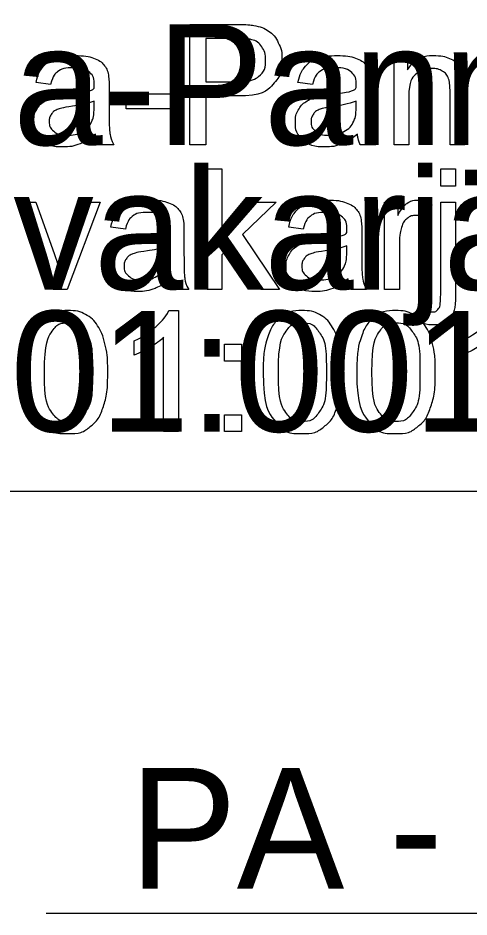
# Model space of a CAD drawing. Extents: x 700746 to 706058, y 6570320 to 6580460.
# Drawn here: x 705388.09 to 705409.42, y 6576551.82 to 6576594.34 of the extents above; entities that cross this region are included whole.
import ezdxf

# ---------------------------------------------------------------- set-up
doc = ezdxf.new("R2010")
doc.units = 0
for name, color, linetype in [('GEOLPUNKT', 7, 'Continuous'), ('kataster', 7, 'Continuous'), ('Kataster tekst', 7, 'Continuous')]:
    doc.layers.add(name, color=color, linetype=linetype)

msp = doc.modelspace()

# ---------------------------------------------------------------- linework, layer by layer
at = {"layer": 'GEOLPUNKT'}
msp.add_lwpolyline([(705389.418, 6576551.998), (705418.546, 6576551.998)], dxfattribs=at)
at = {"layer": 'kataster'}
for points in [[(705396.223, 6576588.338), (705396.223, 6576594.038), (705398.375, 6576594.038)], [(705398.438, 6576593.364), (705396.979, 6576593.364), (705396.979, 6576591.327)], [(705405.877, 6576588.338), (705405.877, 6576592.469), (705406.507, 6576592.469), (705406.507, 6576591.882)], [(705389.628, 6576591.197), (705388.942, 6576591.288)], [(705392.4, 6576591.001), (705392.4, 6576590.069)], [(705396.979, 6576591.327), (705398.453, 6576591.327)], [(705402.019, 6576591.197), (705401.332, 6576591.288)], [(705404.791, 6576591.001), (705404.791, 6576590.069)], [(705393.208, 6576590.05), (705393.208, 6576590.753), (705395.363, 6576590.753), (705395.363, 6576590.05), (705393.208, 6576590.05)], [(705398.442, 6576590.653), (705396.979, 6576590.653), (705396.979, 6576588.338), (705396.223, 6576588.338)], [(705406.576, 6576590.592), (705406.576, 6576588.338), (705405.877, 6576588.338)], [(705409.231, 6576590.877), (705409.231, 6576588.338), (705408.531, 6576588.338), (705408.531, 6576590.849)], [(705391.693, 6576590.154), (705391.696, 6576590.41)], [(705404.083, 6576590.154), (705404.087, 6576590.41)], [(705392.622, 6576588.338), (705391.892, 6576588.338)], [(705405.012, 6576588.338), (705404.282, 6576588.338)], [(705397.03, 6576581.498), (705397.03, 6576587.198), (705397.73, 6576587.198), (705397.73, 6576583.95), (705399.388, 6576585.629), (705400.294, 6576585.629), (705398.716, 6576584.094), (705400.455, 6576581.498), (705399.591, 6576581.498), (705398.218, 6576583.61), (705397.73, 6576583.135), (705397.73, 6576581.498), (705397.03, 6576581.498)], [(705408.084, 6576586.385), (705408.084, 6576587.198), (705408.783, 6576587.198), (705408.783, 6576586.385), (705408.084, 6576586.385)], [(705389.755, 6576581.498), (705388.19, 6576585.629), (705388.929, 6576585.629), (705389.814, 6576583.155)], [(705390.338, 6576583.108), (705391.255, 6576585.629), (705391.974, 6576585.629), (705390.412, 6576581.498), (705389.755, 6576581.498)], [(705405.429, 6576581.498), (705405.429, 6576585.629), (705406.059, 6576585.629), (705406.059, 6576585.003)], [(705407.671, 6576585.497), (705407.426, 6576584.85)], [(705408.084, 6576581.289), (705408.084, 6576585.629), (705408.783, 6576585.629), (705408.783, 6576581.275)], [(705393.169, 6576584.357), (705392.483, 6576584.448)], [(705401.58, 6576584.357), (705400.894, 6576584.448)], [(705395.941, 6576584.161), (705395.941, 6576583.229)], [(705404.352, 6576584.161), (705404.352, 6576583.229)], [(705395.233, 6576583.314), (705395.237, 6576583.57)], [(705403.644, 6576583.314), (705403.648, 6576583.57)], [(705406.129, 6576583.661), (705406.129, 6576581.498), (705405.429, 6576581.498)], [(705396.163, 6576581.498), (705395.433, 6576581.498)], [(705404.574, 6576581.498), (705403.844, 6576581.498)], [(705395.226, 6576580.499), (705395.677, 6576580.499), (705395.677, 6576574.778)], [(705407.197, 6576579.899), (705407.326, 6576580.493)], [(705395.677, 6576574.778), (705394.978, 6576574.778), (705394.978, 6576579.236)], [(705393.579, 6576578.393), (705393.579, 6576579.069)], [(705397.862, 6576578.114), (705397.862, 6576578.909), (705398.657, 6576578.909), (705398.657, 6576578.114), (705397.862, 6576578.114)], [(705409.071, 6576578.393), (705409.071, 6576579.069)], [(705397.862, 6576574.778), (705397.862, 6576575.573), (705398.657, 6576575.573), (705398.657, 6576574.778), (705397.862, 6576574.778)], [(705362.419, 6576571.954), (705440.495, 6576571.954), (705454.684, 6576551.816)]]:
    msp.add_lwpolyline(points, dxfattribs=at)
for points, degree in [([(705398.375, 6576594.038), (705398.943, 6576594.038), (705399.242, 6576593.983), (705399.662, 6576593.913), (705399.946, 6576593.717), (705400.23, 6576593.52), (705400.403, 6576593.166), (705400.577, 6576592.812), (705400.577, 6576592.388), (705400.577, 6576591.661), (705400.114, 6576591.157), (705399.651, 6576590.653), (705398.442, 6576590.653)], 3), ([(705398.453, 6576591.327), (705399.184, 6576591.327), (705399.492, 6576591.599), (705399.799, 6576591.871), (705399.799, 6576592.365), (705399.799, 6576592.723), (705399.618, 6576592.978), (705399.437, 6576593.232), (705399.142, 6576593.314), (705398.951, 6576593.364), (705398.438, 6576593.364)], 3), ([(705388.942, 6576591.288), (705389.035, 6576591.728), (705389.249, 6576591.998), (705389.463, 6576592.269), (705389.867, 6576592.415), (705390.271, 6576592.561), (705390.803, 6576592.561), (705391.332, 6576592.561), (705391.662, 6576592.436), (705391.992, 6576592.312), (705392.148, 6576592.123), (705392.303, 6576591.934), (705392.365, 6576591.646), (705392.4, 6576591.467), (705392.4, 6576591.001)], 3), ([(705401.332, 6576591.288), (705401.426, 6576591.728), (705401.639, 6576591.998), (705401.853, 6576592.269), (705402.257, 6576592.415), (705402.661, 6576592.561), (705403.194, 6576592.561), (705403.722, 6576592.561), (705404.052, 6576592.436), (705404.383, 6576592.312), (705404.538, 6576592.123), (705404.694, 6576591.934), (705404.756, 6576591.646), (705404.791, 6576591.467), (705404.791, 6576591.001)], 3), ([(705406.507, 6576591.882), (705406.961, 6576592.561), (705407.82, 6576592.561), (705408.193, 6576592.561), (705408.506, 6576592.427), (705408.819, 6576592.292), (705408.974, 6576592.075), (705409.13, 6576591.857), (705409.192, 6576591.557), (705409.231, 6576591.363), (705409.231, 6576590.877)], 3), ([(705391.753, 6576588.846), (705391.362, 6576588.517), (705391.003, 6576588.382), (705390.643, 6576588.247), (705390.231, 6576588.247), (705389.551, 6576588.247), (705389.186, 6576588.579), (705388.82, 6576588.911), (705388.82, 6576589.427), (705388.82, 6576589.73), (705388.958, 6576589.981), (705389.096, 6576590.231), (705389.32, 6576590.383), (705389.543, 6576590.534), (705389.823, 6576590.612), (705390.029, 6576590.666), (705390.445, 6576590.717), (705391.292, 6576590.818), (705391.693, 6576590.958), (705391.696, 6576591.102), (705391.696, 6576591.141), (705391.696, 6576591.57), (705391.498, 6576591.745), (705391.231, 6576591.983), (705390.703, 6576591.983), (705390.21, 6576591.983), (705389.976, 6576591.81), (705389.741, 6576591.636), (705389.628, 6576591.197)], 3), ([(705404.143, 6576588.846), (705403.753, 6576588.517), (705403.393, 6576588.382), (705403.034, 6576588.247), (705402.622, 6576588.247), (705401.942, 6576588.247), (705401.576, 6576588.579), (705401.211, 6576588.911), (705401.211, 6576589.427), (705401.211, 6576589.73), (705401.349, 6576589.981), (705401.487, 6576590.231), (705401.71, 6576590.383), (705401.934, 6576590.534), (705402.214, 6576590.612), (705402.42, 6576590.666), (705402.835, 6576590.717), (705403.683, 6576590.818), (705404.083, 6576590.958), (705404.087, 6576591.102), (705404.087, 6576591.141), (705404.087, 6576591.57), (705403.889, 6576591.745), (705403.621, 6576591.983), (705403.094, 6576591.983), (705402.601, 6576591.983), (705402.366, 6576591.81), (705402.131, 6576591.636), (705402.019, 6576591.197)], 3), ([(705408.531, 6576590.849), (705408.531, 6576591.276), (705408.45, 6576591.488), (705408.368, 6576591.7), (705408.16, 6576591.826), (705407.952, 6576591.952), (705407.672, 6576591.952), (705407.225, 6576591.952), (705406.901, 6576591.669), (705406.576, 6576591.385), (705406.576, 6576590.592)], 3), ([(705391.696, 6576590.41), (705391.315, 6576590.255), (705390.552, 6576590.146), (705390.12, 6576590.084), (705389.941, 6576590.006), (705389.762, 6576589.928), (705389.665, 6576589.779), (705389.568, 6576589.629), (705389.568, 6576589.447), (705389.568, 6576589.167), (705389.779, 6576588.98), (705389.991, 6576588.794), (705390.399, 6576588.794), (705390.803, 6576588.794), (705391.118, 6576588.971), (705391.432, 6576589.148), (705391.58, 6576589.455), (705391.693, 6576589.692), (705391.693, 6576590.154)], 3), ([(705404.087, 6576590.41), (705403.706, 6576590.255), (705402.943, 6576590.146), (705402.511, 6576590.084), (705402.332, 6576590.006), (705402.153, 6576589.928), (705402.055, 6576589.779), (705401.958, 6576589.629), (705401.958, 6576589.447), (705401.958, 6576589.167), (705402.17, 6576588.98), (705402.382, 6576588.794), (705402.789, 6576588.794), (705403.193, 6576588.794), (705403.508, 6576588.971), (705403.823, 6576589.148), (705403.97, 6576589.455), (705404.083, 6576589.692), (705404.083, 6576590.154)], 3), ([(705392.4, 6576590.069), (705392.4, 6576589.093), (705392.445, 6576588.834), (705392.49, 6576588.575), (705392.622, 6576588.338)], 3), ([(705404.791, 6576590.069), (705404.791, 6576589.093), (705404.835, 6576588.834), (705404.88, 6576588.575), (705405.012, 6576588.338)], 3), ([(705391.892, 6576588.338), (705391.784, 6576588.555), (705391.753, 6576588.846)], 2), ([(705404.282, 6576588.338), (705404.174, 6576588.555), (705404.143, 6576588.846)], 2), ([(705392.483, 6576584.448), (705392.576, 6576584.888), (705392.79, 6576585.158), (705393.003, 6576585.429), (705393.407, 6576585.575), (705393.812, 6576585.721), (705394.344, 6576585.721), (705394.872, 6576585.721), (705395.203, 6576585.596), (705395.533, 6576585.472), (705395.688, 6576585.283), (705395.844, 6576585.094), (705395.906, 6576584.806), (705395.941, 6576584.627), (705395.941, 6576584.161)], 3), ([(705400.894, 6576584.448), (705400.987, 6576584.888), (705401.201, 6576585.158), (705401.414, 6576585.429), (705401.818, 6576585.575), (705402.223, 6576585.721), (705402.755, 6576585.721), (705403.283, 6576585.721), (705403.614, 6576585.596), (705403.944, 6576585.472), (705404.099, 6576585.283), (705404.255, 6576585.094), (705404.317, 6576584.806), (705404.352, 6576584.627), (705404.352, 6576584.161)], 3), ([(705406.059, 6576585.003), (705406.3, 6576585.441), (705406.504, 6576585.581), (705406.708, 6576585.721), (705406.953, 6576585.721), (705407.306, 6576585.721), (705407.671, 6576585.497)], 3), ([(705395.294, 6576582.006), (705394.903, 6576581.677), (705394.544, 6576581.542), (705394.184, 6576581.407), (705393.772, 6576581.407), (705393.092, 6576581.407), (705392.726, 6576581.739), (705392.361, 6576582.071), (705392.361, 6576582.587), (705392.361, 6576582.89), (705392.499, 6576583.141), (705392.637, 6576583.391), (705392.86, 6576583.543), (705393.084, 6576583.694), (705393.364, 6576583.772), (705393.57, 6576583.826), (705393.986, 6576583.877), (705394.833, 6576583.978), (705395.233, 6576584.118), (705395.237, 6576584.262), (705395.237, 6576584.301), (705395.237, 6576584.73), (705395.039, 6576584.905), (705394.772, 6576585.143), (705394.244, 6576585.143), (705393.751, 6576585.143), (705393.516, 6576584.97), (705393.282, 6576584.796), (705393.169, 6576584.357)], 3), ([(705403.705, 6576582.006), (705403.314, 6576581.677), (705402.955, 6576581.542), (705402.595, 6576581.407), (705402.183, 6576581.407), (705401.503, 6576581.407), (705401.137, 6576581.739), (705400.772, 6576582.071), (705400.772, 6576582.587), (705400.772, 6576582.89), (705400.91, 6576583.141), (705401.048, 6576583.391), (705401.271, 6576583.543), (705401.495, 6576583.694), (705401.775, 6576583.772), (705401.981, 6576583.826), (705402.397, 6576583.877), (705403.244, 6576583.978), (705403.644, 6576584.118), (705403.648, 6576584.262), (705403.648, 6576584.301), (705403.648, 6576584.73), (705403.45, 6576584.905), (705403.183, 6576585.143), (705402.655, 6576585.143), (705402.162, 6576585.143), (705401.927, 6576584.97), (705401.693, 6576584.796), (705401.58, 6576584.357)], 3), ([(705407.426, 6576584.85), (705407.171, 6576585), (705406.915, 6576585), (705406.687, 6576585), (705406.505, 6576584.861), (705406.323, 6576584.723), (705406.245, 6576584.478), (705406.129, 6576584.105), (705406.129, 6576583.661)], 3), ([(705395.237, 6576583.57), (705394.856, 6576583.415), (705394.093, 6576583.306), (705393.661, 6576583.244), (705393.482, 6576583.166), (705393.303, 6576583.088), (705393.206, 6576582.939), (705393.108, 6576582.789), (705393.108, 6576582.607), (705393.108, 6576582.327), (705393.32, 6576582.14), (705393.532, 6576581.954), (705393.94, 6576581.954), (705394.344, 6576581.954), (705394.658, 6576582.131), (705394.973, 6576582.308), (705395.121, 6576582.615), (705395.233, 6576582.852), (705395.233, 6576583.314)], 3), ([(705403.648, 6576583.57), (705403.267, 6576583.415), (705402.504, 6576583.306), (705402.072, 6576583.244), (705401.893, 6576583.166), (705401.714, 6576583.088), (705401.617, 6576582.939), (705401.519, 6576582.789), (705401.519, 6576582.607), (705401.519, 6576582.327), (705401.731, 6576582.14), (705401.943, 6576581.954), (705402.351, 6576581.954), (705402.755, 6576581.954), (705403.069, 6576582.131), (705403.384, 6576582.308), (705403.532, 6576582.615), (705403.644, 6576582.852), (705403.644, 6576583.314)], 3), ([(705389.814, 6576583.155), (705389.958, 6576582.754), (705390.078, 6576582.323), (705390.171, 6576582.649), (705390.338, 6576583.108)], 3), ([(705395.941, 6576583.229), (705395.941, 6576582.253), (705395.986, 6576581.994), (705396.03, 6576581.735), (705396.163, 6576581.498)], 3), ([(705404.352, 6576583.229), (705404.352, 6576582.253), (705404.397, 6576581.994), (705404.441, 6576581.735), (705404.574, 6576581.498)], 3), ([(705395.433, 6576581.498), (705395.325, 6576581.715), (705395.294, 6576582.006)], 2), ([(705403.844, 6576581.498), (705403.735, 6576581.715), (705403.705, 6576582.006)], 2), ([(705408.783, 6576581.275), (705408.783, 6576580.513), (705408.585, 6576580.214), (705408.332, 6576579.825), (705407.745, 6576579.825), (705407.461, 6576579.825), (705407.197, 6576579.899)], 3), ([(705407.326, 6576580.493), (705407.537, 6576580.438), (705407.658, 6576580.438), (705407.873, 6576580.438), (705407.978, 6576580.58), (705408.084, 6576580.722), (705408.084, 6576581.289)], 3), ([(705388.617, 6576577.589), (705388.617, 6576578.599), (705388.825, 6576579.216), (705389.033, 6576579.833), (705389.443, 6576580.166), (705389.853, 6576580.499), (705390.475, 6576580.499), (705390.933, 6576580.499), (705391.28, 6576580.315), (705391.627, 6576580.13), (705391.851, 6576579.782), (705392.075, 6576579.435), (705392.204, 6576578.935), (705392.332, 6576578.436), (705392.332, 6576577.589), (705392.332, 6576576.586), (705392.126, 6576575.969), (705391.92, 6576575.352), (705391.51, 6576575.017), (705391.1, 6576574.682), (705390.475, 6576574.682), (705389.651, 6576574.682), (705389.181, 6576575.271), (705388.617, 6576575.984), (705388.617, 6576577.589)], 3), ([(705393.579, 6576579.069), (705394.166, 6576579.345), (705394.605, 6576579.738), (705395.044, 6576580.13), (705395.226, 6576580.499)], 3), ([(705399.683, 6576577.589), (705399.683, 6576578.599), (705399.891, 6576579.216), (705400.099, 6576579.833), (705400.508, 6576580.166), (705400.918, 6576580.499), (705401.54, 6576580.499), (705401.999, 6576580.499), (705402.345, 6576580.315), (705402.692, 6576580.13), (705402.917, 6576579.782), (705403.141, 6576579.435), (705403.269, 6576578.935), (705403.397, 6576578.436), (705403.397, 6576577.589), (705403.397, 6576576.586), (705403.191, 6576575.969), (705402.985, 6576575.352), (705402.576, 6576575.017), (705402.166, 6576574.682), (705401.54, 6576574.682), (705400.716, 6576574.682), (705400.246, 6576575.271), (705399.683, 6576575.984), (705399.683, 6576577.589)], 3), ([(705404.11, 6576577.589), (705404.11, 6576578.599), (705404.318, 6576579.216), (705404.526, 6576579.833), (705404.936, 6576580.166), (705405.345, 6576580.499), (705405.967, 6576580.499), (705406.426, 6576580.499), (705406.773, 6576580.315), (705407.119, 6576580.13), (705407.344, 6576579.782), (705407.568, 6576579.435), (705407.696, 6576578.935), (705407.824, 6576578.436), (705407.824, 6576577.589), (705407.824, 6576576.586), (705407.618, 6576575.969), (705407.413, 6576575.352), (705407.003, 6576575.017), (705406.593, 6576574.682), (705405.967, 6576574.682), (705405.143, 6576574.682), (705404.673, 6576575.271), (705404.11, 6576575.984), (705404.11, 6576577.589)], 3), ([(705409.071, 6576579.069), (705409.658, 6576579.345), (705410.097, 6576579.738), (705410.536, 6576580.13), (705410.719, 6576580.499)], 3), ([(705389.338, 6576577.589), (705389.338, 6576576.183), (705389.666, 6576575.719), (705389.994, 6576575.256), (705390.475, 6576575.256), (705390.955, 6576575.256), (705391.283, 6576575.721), (705391.611, 6576576.187), (705391.611, 6576577.589), (705391.611, 6576578.996), (705391.284, 6576579.459), (705390.956, 6576579.922), (705390.467, 6576579.922), (705389.986, 6576579.922), (705389.698, 6576579.513), (705389.338, 6576578.992), (705389.338, 6576577.589)], 3), ([(705400.404, 6576577.589), (705400.404, 6576576.183), (705400.732, 6576575.719), (705401.059, 6576575.256), (705401.54, 6576575.256), (705402.021, 6576575.256), (705402.349, 6576575.721), (705402.676, 6576576.187), (705402.676, 6576577.589), (705402.676, 6576578.996), (705402.349, 6576579.459), (705402.022, 6576579.922), (705401.532, 6576579.922), (705401.052, 6576579.922), (705400.763, 6576579.513), (705400.404, 6576578.992), (705400.404, 6576577.589)], 3), ([(705404.831, 6576577.589), (705404.831, 6576576.183), (705405.159, 6576575.719), (705405.486, 6576575.256), (705405.967, 6576575.256), (705406.448, 6576575.256), (705406.776, 6576575.721), (705407.103, 6576576.187), (705407.103, 6576577.589), (705407.103, 6576578.996), (705406.776, 6576579.459), (705406.449, 6576579.922), (705405.959, 6576579.922), (705405.479, 6576579.922), (705405.191, 6576579.513), (705404.831, 6576578.992), (705404.831, 6576577.589)], 3), ([(705394.978, 6576579.236), (705394.725, 6576578.995), (705394.315, 6576578.754), (705393.905, 6576578.513), (705393.579, 6576578.393)], 3), ([(705410.47, 6576579.236), (705410.218, 6576578.995), (705409.808, 6576578.754), (705409.398, 6576578.513), (705409.071, 6576578.393)], 3)]:
    msp.add_open_spline(points, degree=degree, dxfattribs=at)

# ---------------------------------------------------------------- texts
at = {"layer": 'GEOLPUNKT'}
msp.add_text('PA - 2', height=5.7, dxfattribs=at).set_placement((705393.355, 6576553.165))
at = {"layer": 'Kataster tekst'}
for s, p in [('Põhja-Pannjärve ', (705372.598, 6576588.338)), ('liivakarjäär', (705382.786, 6576581.498)), ('22901:001:0139', (705375.006, 6576574.778))]:
    msp.add_text(s, height=5.7, dxfattribs=at).set_placement(p)

doc.saveas('drawing.dxf')
